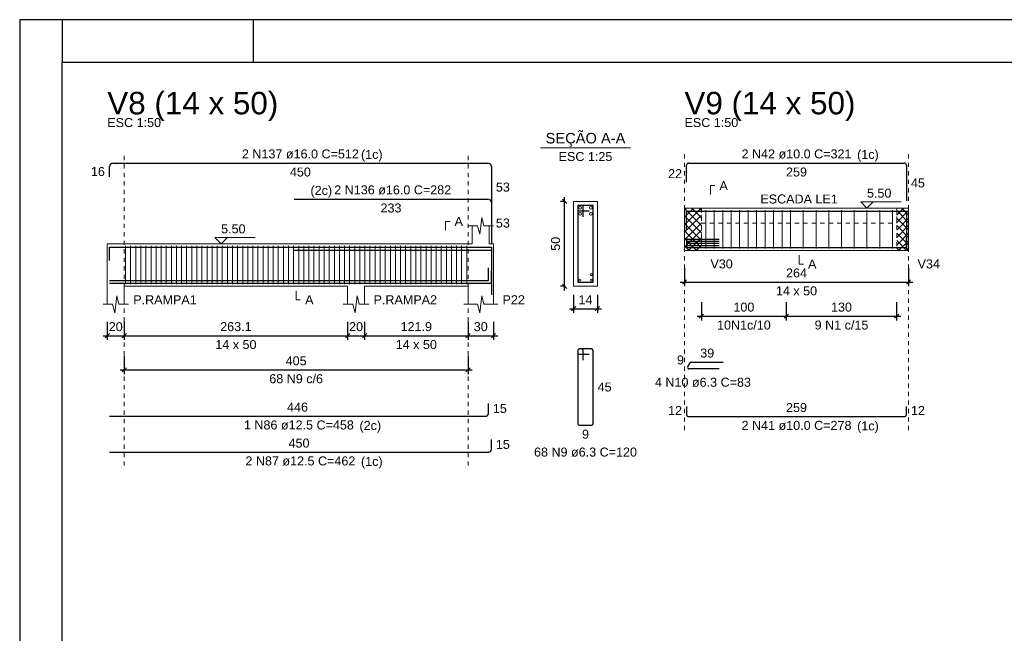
# Model space of a CAD drawing. Header units: millimetres. Extents: x 10 to 1250, y -62 to 528.
# Tile 313 of 656: x 479 to 502, y 178 to 192. Entities that reach past the tile are written whole.
import ezdxf

# ---------------------------------------------------------------- set-up
doc = ezdxf.new("R2010")
doc.units = ezdxf.units.MM
doc.header["$LTSCALE"] = 0.05
doc.linetypes.add('DOT', pattern=[6.35, 0, -6.35])
for name, color, linetype, lineweight in [('Descrição da armadura', 7, 'Continuous', 5), ('DT-Arm complementar', 5, 'Continuous', 5), ('DT-Barras na forma', 2, 'Continuous', 30), ('DT-Barras no corte', 5, 'Continuous', 5), ('DT-Barras rebatidas', 2, 'Continuous', 30), ('DT-Cotas', 9, 'Continuous', 5), ('DT-Forma', 5, 'Continuous', 5), ('DT-Hachura intersecção vigas', 9, 'Continuous', 5), ('DT-Pontilhado', 9, 'DOT', 5), ('DT-Textos', 7, 'Continuous', 5), ('DT-Título', 3, 'Continuous', 20), ('Textos armaduras', 7, 'Continuous', 5)]:
    doc.layers.add(name, color=color, linetype=linetype, lineweight=lineweight)
doc.layers.add('FOLHA_PADRÃO', color=7, linetype='Continuous')
doc.styles.add('Arial', font='arial.ttf')
doc.styles.get("Standard").update_dxf_attribs({"font": 'arial.ttf'})
doc.dimstyles.new('UM_25.000000', dxfattribs={"dimtxt": 0.18, "dimasz": 0.1, "dimexe": 0.1, "dimexo": 0.2, "dimgap": 0, "dimtad": 1, "dimtih": 1, "dimtoh": 1, "dimdec": 1, "dimlfac": 25, "dimzin": 0, "dimdsep": 46, "dimtxsty": 'Standard', "dimcen": 0.09, "dimdle": 0.1, "dimadec": 1, "dimazin": 2, "dimtfac": 1, "dimtdec": 4, "dimtofl": 0, "dimtmove": 0, "dimatfit": 3, "dimfxl": 1, "dimtolj": 1, "dimarcsym": 0})
doc.dimstyles.new('UM_50.000000', dxfattribs={"dimtxt": 0.18, "dimasz": 0.1, "dimexe": 0.1, "dimexo": 0.2, "dimgap": 0.1, "dimtad": 1, "dimdec": 1, "dimlfac": 50, "dimzin": 0, "dimdsep": 46, "dimtxsty": 'Standard', "dimblk": 'OBLIQUE', "dimcen": 0.09, "dimdle": 0.1, "dimadec": 1, "dimazin": 2, "dimtfac": 1, "dimtdec": 1, "dimtofl": 0, "dimtmove": 0, "dimatfit": 3, "dimldrblk": 'OBLIQUE', "dimfxl": 1, "dimtolj": 1, "dimarcsym": 1})
pattern_1 = [(45, (477.39807, 132.9991), (-0.08838835, 0.08838835), []), (135, (477.39807, 132.9991), (-0.08838835, -0.08838835), [])]

# ---------------------------------------------------------------- blocks, each defined once
blk = doc.blocks.new('_Oblique')
at = {"color": 0, "linetype": 'ByBlock', "lineweight": -2}
blk.add_line((-0.5, -0.5), (0.5, 0.5), dxfattribs=at)
blk = doc.blocks.new('*D2060')
at = {"layer": 'Defpoints', "color": 0, "transparency": 16777216}
for p in [(481.284, 185.169), (481.684, 185.169), (481.684, 184.639)]:
    blk.add_point(p, dxfattribs=at)
at = {"layer": 'DT-Cotas', "color": 0, "lineweight": -2, "transparency": 16777216}
for p, q in [((481.284, 184.969), (481.284, 184.539)), ((481.684, 184.969), (481.684, 184.539)), ((481.184, 184.639), (481.784, 184.639))]:
    blk.add_line(p, q, dxfattribs=at)
at = {"layer": 'DT-Cotas', "color": 0, "lineweight": -2, "transparency": 16777216, "xscale": 0.1, "yscale": 0.1, "zscale": 0.1, "rotation": 180}
blk.add_blockref('_Oblique', (481.284, 184.639), dxfattribs=at)
at = {"layer": 'DT-Cotas', "color": 0, "lineweight": -2, "transparency": 16777216, "xscale": 0.1, "yscale": 0.1, "zscale": 0.1}
blk.add_blockref('_Oblique', (481.684, 184.639), dxfattribs=at)
at = {"layer": 'DT-Cotas', "transparency": 16777216, "insert": (481.484, 184.851), "char_height": 0.2118, "attachment_point": 5, "rotation": 0.0057, "style": 'Arial'}
blk.add_mtext('\\A1;20', dxfattribs=at)
blk = doc.blocks.new('*D2061')
at = {"layer": 'Defpoints', "color": 0, "transparency": 16777216}
for p in [(481.684, 185.169), (486.946, 185.169), (486.946, 184.639)]:
    blk.add_point(p, dxfattribs=at)
at = {"layer": 'DT-Cotas', "color": 0, "lineweight": -2, "transparency": 16777216}
for p, q in [((481.684, 184.969), (481.684, 184.539)), ((486.946, 184.969), (486.946, 184.539)), ((481.584, 184.639), (487.046, 184.639))]:
    blk.add_line(p, q, dxfattribs=at)
at = {"layer": 'DT-Cotas', "color": 0, "lineweight": -2, "transparency": 16777216, "xscale": 0.1, "yscale": 0.1, "zscale": 0.1, "rotation": 180}
blk.add_blockref('_Oblique', (481.684, 184.639), dxfattribs=at)
at = {"layer": 'DT-Cotas', "color": 0, "lineweight": -2, "transparency": 16777216, "xscale": 0.1, "yscale": 0.1, "zscale": 0.1}
blk.add_blockref('_Oblique', (486.946, 184.639), dxfattribs=at)
at = {"layer": 'DT-Cotas', "transparency": 16777216, "insert": (484.315, 184.851), "char_height": 0.2118, "attachment_point": 5, "rotation": 0.0057, "style": 'Arial'}
blk.add_mtext('\\A1;263.1', dxfattribs=at)
blk = doc.blocks.new('*D2062')
at = {"layer": 'Defpoints', "color": 0, "transparency": 16777216}
for p in [(486.946, 185.169), (487.346, 185.169), (487.346, 184.639)]:
    blk.add_point(p, dxfattribs=at)
at = {"layer": 'DT-Cotas', "color": 0, "lineweight": -2, "transparency": 16777216}
for p, q in [((486.946, 184.969), (486.946, 184.539)), ((487.346, 184.969), (487.346, 184.539)), ((486.846, 184.639), (487.446, 184.639))]:
    blk.add_line(p, q, dxfattribs=at)
at = {"layer": 'DT-Cotas', "color": 0, "lineweight": -2, "transparency": 16777216, "xscale": 0.1, "yscale": 0.1, "zscale": 0.1, "rotation": 180}
blk.add_blockref('_Oblique', (486.946, 184.639), dxfattribs=at)
at = {"layer": 'DT-Cotas', "color": 0, "lineweight": -2, "transparency": 16777216, "xscale": 0.1, "yscale": 0.1, "zscale": 0.1}
blk.add_blockref('_Oblique', (487.346, 184.639), dxfattribs=at)
at = {"layer": 'DT-Cotas', "transparency": 16777216, "insert": (487.146, 184.851), "char_height": 0.2118, "attachment_point": 5, "rotation": 0.0057, "style": 'Arial'}
blk.add_mtext('\\A1;20', dxfattribs=at)
blk = doc.blocks.new('*D2063')
at = {"layer": 'Defpoints', "color": 0, "transparency": 16777216}
for p in [(487.346, 185.169), (489.784, 185.169), (489.784, 184.639)]:
    blk.add_point(p, dxfattribs=at)
at = {"layer": 'DT-Cotas', "color": 0, "lineweight": -2, "transparency": 16777216}
for p, q in [((487.346, 184.969), (487.346, 184.539)), ((489.784, 184.969), (489.784, 184.539)), ((487.246, 184.639), (489.884, 184.639))]:
    blk.add_line(p, q, dxfattribs=at)
at = {"layer": 'DT-Cotas', "color": 0, "lineweight": -2, "transparency": 16777216, "xscale": 0.1, "yscale": 0.1, "zscale": 0.1, "rotation": 180}
blk.add_blockref('_Oblique', (487.346, 184.639), dxfattribs=at)
at = {"layer": 'DT-Cotas', "color": 0, "lineweight": -2, "transparency": 16777216, "xscale": 0.1, "yscale": 0.1, "zscale": 0.1}
blk.add_blockref('_Oblique', (489.784, 184.639), dxfattribs=at)
at = {"layer": 'DT-Cotas', "transparency": 16777216, "insert": (488.565, 184.851), "char_height": 0.2118, "attachment_point": 5, "rotation": 0.0057, "style": 'Arial'}
blk.add_mtext('\\A1;121.9', dxfattribs=at)
blk = doc.blocks.new('*D2064')
at = {"layer": 'Defpoints', "color": 0, "transparency": 16777216}
for p in [(489.784, 185.169), (490.384, 185.169), (490.384, 184.639)]:
    blk.add_point(p, dxfattribs=at)
at = {"layer": 'DT-Cotas', "color": 0, "lineweight": -2, "transparency": 16777216}
for p, q in [((489.784, 184.969), (489.784, 184.539)), ((490.384, 184.969), (490.384, 184.539)), ((489.684, 184.639), (490.484, 184.639))]:
    blk.add_line(p, q, dxfattribs=at)
at = {"layer": 'DT-Cotas', "color": 0, "lineweight": -2, "transparency": 16777216, "xscale": 0.1, "yscale": 0.1, "zscale": 0.1, "rotation": 180}
blk.add_blockref('_Oblique', (489.784, 184.639), dxfattribs=at)
at = {"layer": 'DT-Cotas', "color": 0, "lineweight": -2, "transparency": 16777216, "xscale": 0.1, "yscale": 0.1, "zscale": 0.1}
blk.add_blockref('_Oblique', (490.384, 184.639), dxfattribs=at)
at = {"layer": 'DT-Cotas', "transparency": 16777216, "insert": (490.084, 184.851), "char_height": 0.2118, "attachment_point": 5, "rotation": 0.0057, "style": 'Arial'}
blk.add_mtext('\\A1;30', dxfattribs=at)
blk = doc.blocks.new('*D2065')
at = {"layer": 'Defpoints', "color": 0, "transparency": 16777216}
for p in [(481.684, 184.364), (489.784, 184.364), (489.784, 183.834)]:
    blk.add_point(p, dxfattribs=at)
at = {"layer": 'DT-Cotas', "color": 0, "lineweight": -2, "transparency": 16777216}
for p, q in [((481.684, 184.164), (481.684, 183.734)), ((489.784, 184.164), (489.784, 183.734)), ((481.584, 183.834), (489.884, 183.834))]:
    blk.add_line(p, q, dxfattribs=at)
at = {"layer": 'DT-Cotas', "color": 0, "lineweight": -2, "transparency": 16777216, "xscale": 0.1, "yscale": 0.1, "zscale": 0.1, "rotation": 180}
blk.add_blockref('_Oblique', (481.684, 183.834), dxfattribs=at)
at = {"layer": 'DT-Cotas', "color": 0, "lineweight": -2, "transparency": 16777216, "xscale": 0.1, "yscale": 0.1, "zscale": 0.1}
blk.add_blockref('_Oblique', (489.784, 183.834), dxfattribs=at)
at = {"layer": 'DT-Cotas', "transparency": 16777216, "insert": (485.734, 184.046), "char_height": 0.2118, "attachment_point": 5, "rotation": 0.0057, "style": 'Arial'}
blk.add_mtext('\\A1;405', dxfattribs=at)
blk = doc.blocks.new('*D2055')
at = {"layer": 'Defpoints', "color": 0, "transparency": 16777216}
for p in [(492.06, 187.804), (492.272, 187.804), (492.272, 185.804)]:
    blk.add_point(p, dxfattribs=at)
at = {"layer": 'DT-Cotas', "color": 0, "lineweight": -2, "transparency": 16777216}
for p, q in [((492.072, 187.804), (491.96, 187.804)), ((492.06, 185.704), (492.06, 187.904)), ((492.072, 185.804), (491.96, 185.804))]:
    blk.add_line(p, q, dxfattribs=at)
at = {"layer": 'DT-Cotas', "color": 0, "lineweight": -2, "transparency": 16777216, "xscale": 0.1, "yscale": 0.1, "zscale": 0.1}
for p, rotation in [((492.06, 187.804), 90), ((492.06, 185.804), 270)]:
    blk.add_blockref('_Oblique', p, dxfattribs=dict(at, rotation=rotation))
at = {"layer": 'DT-Cotas', "transparency": 16777216, "insert": (491.848, 186.804), "char_height": 0.2118, "attachment_point": 5, "rotation": 90, "style": 'Arial'}
blk.add_mtext('\\A1;50', dxfattribs=at)
blk = doc.blocks.new('*D2056')
at = {"layer": 'Defpoints', "color": 0, "transparency": 16777216}
for p in [(492.272, 185.804), (492.832, 185.804), (492.832, 185.274)]:
    blk.add_point(p, dxfattribs=at)
at = {"layer": 'DT-Cotas', "color": 0, "lineweight": -2, "transparency": 16777216}
for p, q in [((492.272, 185.604), (492.272, 185.174)), ((492.832, 185.604), (492.832, 185.174)), ((492.172, 185.274), (492.932, 185.274))]:
    blk.add_line(p, q, dxfattribs=at)
at = {"layer": 'DT-Cotas', "color": 0, "lineweight": -2, "transparency": 16777216, "xscale": 0.1, "yscale": 0.1, "zscale": 0.1, "rotation": 180}
blk.add_blockref('_Oblique', (492.272, 185.274), dxfattribs=at)
at = {"layer": 'DT-Cotas', "color": 0, "lineweight": -2, "transparency": 16777216, "xscale": 0.1, "yscale": 0.1, "zscale": 0.1}
blk.add_blockref('_Oblique', (492.832, 185.274), dxfattribs=at)
at = {"layer": 'DT-Cotas', "transparency": 16777216, "insert": (492.552, 185.486), "char_height": 0.2118, "attachment_point": 5, "rotation": 0.0057, "style": 'Arial'}
blk.add_mtext('\\A1;14', dxfattribs=at)
blk = doc.blocks.new('*D2057')
at = {"layer": 'Defpoints', "color": 0, "transparency": 16777216}
for p in [(494.884, 186.433), (500.164, 186.433), (500.164, 185.904)]:
    blk.add_point(p, dxfattribs=at)
at = {"layer": 'DT-Cotas', "color": 0, "lineweight": -2, "transparency": 16777216}
for p, q in [((494.884, 186.233), (494.884, 185.804)), ((500.164, 186.233), (500.164, 185.804)), ((494.784, 185.904), (500.264, 185.904))]:
    blk.add_line(p, q, dxfattribs=at)
at = {"layer": 'DT-Cotas', "color": 0, "lineweight": -2, "transparency": 16777216, "xscale": 0.1, "yscale": 0.1, "zscale": 0.1, "rotation": 180}
blk.add_blockref('_Oblique', (494.884, 185.904), dxfattribs=at)
at = {"layer": 'DT-Cotas', "color": 0, "lineweight": -2, "transparency": 16777216, "xscale": 0.1, "yscale": 0.1, "zscale": 0.1}
blk.add_blockref('_Oblique', (500.164, 185.904), dxfattribs=at)
at = {"layer": 'DT-Cotas', "transparency": 16777216, "insert": (497.524, 186.116), "char_height": 0.2118, "attachment_point": 5, "rotation": 0.0057, "style": 'Arial'}
blk.add_mtext('\\A1;264', dxfattribs=at)
blk = doc.blocks.new('*D2058')
at = {"layer": 'Defpoints', "color": 0, "transparency": 16777216}
for p in [(495.284, 185.628), (497.284, 185.628), (497.284, 185.099)]:
    blk.add_point(p, dxfattribs=at)
at = {"layer": 'DT-Cotas', "color": 0, "lineweight": -2, "transparency": 16777216}
for p, q in [((495.284, 185.428), (495.284, 184.999)), ((497.284, 185.428), (497.284, 184.999)), ((495.184, 185.099), (497.384, 185.099))]:
    blk.add_line(p, q, dxfattribs=at)
at = {"layer": 'DT-Cotas', "color": 0, "lineweight": -2, "transparency": 16777216, "xscale": 0.1, "yscale": 0.1, "zscale": 0.1, "rotation": 180}
blk.add_blockref('_Oblique', (495.284, 185.099), dxfattribs=at)
at = {"layer": 'DT-Cotas', "color": 0, "lineweight": -2, "transparency": 16777216, "xscale": 0.1, "yscale": 0.1, "zscale": 0.1}
blk.add_blockref('_Oblique', (497.284, 185.099), dxfattribs=at)
at = {"layer": 'DT-Cotas', "transparency": 16777216, "insert": (496.284, 185.311), "char_height": 0.2118, "attachment_point": 5, "rotation": 0.0057, "style": 'Arial'}
blk.add_mtext('\\A1;100', dxfattribs=at)
blk = doc.blocks.new('*D2059')
at = {"layer": 'Defpoints', "color": 0, "transparency": 16777216}
for p in [(497.284, 185.628), (499.884, 185.628), (499.884, 185.099)]:
    blk.add_point(p, dxfattribs=at)
at = {"layer": 'DT-Cotas', "color": 0, "lineweight": -2, "transparency": 16777216}
for p, q in [((497.284, 185.428), (497.284, 184.999)), ((499.884, 185.428), (499.884, 184.999)), ((497.184, 185.099), (499.984, 185.099))]:
    blk.add_line(p, q, dxfattribs=at)
at = {"layer": 'DT-Cotas', "color": 0, "lineweight": -2, "transparency": 16777216, "xscale": 0.1, "yscale": 0.1, "zscale": 0.1, "rotation": 180}
blk.add_blockref('_Oblique', (497.284, 185.099), dxfattribs=at)
at = {"layer": 'DT-Cotas', "color": 0, "lineweight": -2, "transparency": 16777216, "xscale": 0.1, "yscale": 0.1, "zscale": 0.1}
blk.add_blockref('_Oblique', (499.884, 185.099), dxfattribs=at)
at = {"layer": 'DT-Cotas', "transparency": 16777216, "insert": (498.584, 185.311), "char_height": 0.2118, "attachment_point": 5, "rotation": 0.0057, "style": 'Arial'}
blk.add_mtext('\\A1;130', dxfattribs=at)
blk = doc.blocks.new('A1EST. 1500')
at = {"layer": 'FOLHA_PADRÃO', "color": 1, "linetype": 'Continuous'}
for p, q in [((0, 59.4), (0, 0)), ((150.008, 59.4), (0, 59.4)), ((1, 59.4), (1, 58.4)), ((5.5, 59.4), (5.5, 58.4))]:
    blk.add_line(p, q, dxfattribs=at)
at = {"layer": 'FOLHA_PADRÃO', "color": 6, "linetype": 'Continuous'}
blk.add_lwpolyline([(149, 58.4), (149, 1), (1, 1), (1, 58.4), (149, 58.4)], dxfattribs=at)

msp = doc.modelspace()

# ---------------------------------------------------------------- hatches: boundary and pattern name
at = {"layer": 'DT-Hachura intersecção vigas', "linetype": 'Continuous'}
h = msp.add_hatch(dxfattribs=at)
h.set_pattern_fill('ANSI37', color=256, style=0)
h.set_pattern_definition(pattern_1)
h.paths.add_polyline_path([(494.8843, 186.6451), (495.2843, 186.6451), (495.2843, 187.6451), (494.8843, 187.6451), (494.8843, 186.6451)])
h = msp.add_hatch(dxfattribs=at)
h.set_pattern_fill('ANSI37', color=256, style=0)
h.set_pattern_definition(pattern_1)
h.paths.add_polyline_path([(499.8843, 186.6451), (500.1643, 186.6451), (500.1643, 187.6451), (499.8843, 187.6451), (499.8843, 186.6451)])

# ---------------------------------------------------------------- linework, layer by layer
at = {"layer": 'DT-Arm complementar'}
for p, q in [((495.3843, 186.6951), (495.3843, 187.5951)), ((495.5843, 186.6951), (495.5843, 187.5951)), ((495.7843, 186.6951), (495.7843, 187.5951)), ((495.9843, 186.6951), (495.9843, 187.5951)), ((496.1843, 186.6951), (496.1843, 187.5951)), ((496.3843, 186.6951), (496.3843, 187.5951)), ((496.5843, 186.6951), (496.5843, 187.5951)), ((496.7843, 186.6951), (496.7843, 187.5951)), ((496.9843, 186.6951), (496.9843, 187.5951)), ((497.1843, 186.6951), (497.1843, 187.5951)), ((497.3843, 186.6951), (497.3843, 187.5951)), ((497.6843, 186.6951), (497.6843, 187.5951)), ((497.9843, 186.6951), (497.9843, 187.5951)), ((498.2843, 186.6951), (498.2843, 187.5951)), ((498.5843, 186.6951), (498.5843, 187.5951)), ((498.8843, 186.6951), (498.8843, 187.5951)), ((499.1843, 186.6951), (499.1843, 187.5951)), ((499.4843, 186.6951), (499.4843, 187.5951)), ((499.7843, 186.6951), (499.7843, 187.5951)), ((481.7142, 185.8539), (481.7142, 186.7539)), ((481.8342, 185.8539), (481.8342, 186.7539)), ((481.9542, 185.8539), (481.9542, 186.7539)), ((482.0742, 185.8539), (482.0742, 186.7539)), ((482.1942, 185.8539), (482.1942, 186.7539)), ((482.3142, 185.8539), (482.3142, 186.7539)), ((482.4342, 185.8539), (482.4342, 186.7539)), ((482.5542, 185.8539), (482.5542, 186.7539)), ((482.6742, 185.8539), (482.6742, 186.7539)), ((482.7942, 185.8539), (482.7942, 186.7539)), ((482.9142, 185.8539), (482.9142, 186.7539)), ((483.0342, 185.8539), (483.0342, 186.7539)), ((483.1542, 185.8539), (483.1542, 186.7539)), ((483.2742, 185.8539), (483.2742, 186.7539)), ((483.3942, 185.8539), (483.3942, 186.7539)), ((483.5142, 185.8539), (483.5142, 186.7539)), ((483.6342, 185.8539), (483.6342, 186.7539)), ((483.7542, 185.8539), (483.7542, 186.7539)), ((483.8742, 185.8539), (483.8742, 186.7539)), ((483.9942, 185.8539), (483.9942, 186.7539)), ((484.1142, 185.8539), (484.1142, 186.7539)), ((484.2342, 185.8539), (484.2342, 186.7539)), ((484.3542, 185.8539), (484.3542, 186.7539)), ((484.4742, 185.8539), (484.4742, 186.7539)), ((484.5942, 185.8539), (484.5942, 186.7539)), ((484.7142, 185.8539), (484.7142, 186.7539)), ((484.8342, 185.8539), (484.8342, 186.7539)), ((484.9542, 185.8539), (484.9542, 186.7539)), ((485.0742, 185.8539), (485.0742, 186.7539)), ((485.1942, 185.8539), (485.1942, 186.7539)), ((485.3142, 185.8539), (485.3142, 186.7539)), ((485.4342, 185.8539), (485.4342, 186.7539)), ((485.5542, 185.8539), (485.5542, 186.7539)), ((485.6742, 185.8539), (485.6742, 186.7539)), ((485.7942, 185.8539), (485.7942, 186.7539)), ((485.9142, 185.8539), (485.9142, 186.7539)), ((486.0342, 185.8539), (486.0342, 186.7539)), ((486.1542, 185.8539), (486.1542, 186.7539)), ((486.2742, 185.8539), (486.2742, 186.7539)), ((486.3942, 185.8539), (486.3942, 186.7539)), ((486.5142, 185.8539), (486.5142, 186.7539)), ((486.6342, 185.8539), (486.6342, 186.7539)), ((486.7542, 185.8539), (486.7542, 186.7539)), ((486.8742, 185.8539), (486.8742, 186.7539)), ((486.9942, 185.8539), (486.9942, 186.7539)), ((487.1142, 185.8539), (487.1142, 186.7539)), ((487.2342, 185.8539), (487.2342, 186.7539)), ((487.3542, 185.8539), (487.3542, 186.7539)), ((487.4742, 185.8539), (487.4742, 186.7539)), ((487.5942, 185.8539), (487.5942, 186.7539)), ((487.7142, 185.8539), (487.7142, 186.7539)), ((487.8342, 185.8539), (487.8342, 186.7539)), ((487.9542, 185.8539), (487.9542, 186.7539)), ((488.0742, 185.8539), (488.0742, 186.7539)), ((488.1942, 185.8539), (488.1942, 186.7539)), ((488.3142, 185.8539), (488.3142, 186.7539)), ((488.4342, 185.8539), (488.4342, 186.7539)), ((488.5542, 185.8539), (488.5542, 186.7539)), ((488.6742, 185.8539), (488.6742, 186.7539)), ((488.7942, 185.8539), (488.7942, 186.7539)), ((488.9142, 185.8539), (488.9142, 186.7539)), ((489.0342, 185.8539), (489.0342, 186.7539)), ((489.1542, 185.8539), (489.1542, 186.7539)), ((489.2742, 185.8539), (489.2742, 186.7539)), ((489.3942, 185.8539), (489.3942, 186.7539)), ((489.5142, 185.8539), (489.5142, 186.7539)), ((489.6342, 185.8539), (489.6342, 186.7539)), ((489.7542, 185.8539), (489.7542, 186.7539))]:
    msp.add_line(p, q, dxfattribs=at)
at = {"layer": 'DT-Barras na forma'}
for p, q in [((492.4981, 187.7039), (492.3721, 187.7039)), ((492.3721, 187.7039), (492.3721, 185.9039)), ((492.7321, 187.7039), (492.3721, 187.7039)), ((492.3721, 187.7039), (492.3721, 187.5779)), ((492.4981, 187.4409), (492.4981, 187.7039)), ((492.7321, 185.9039), (492.7321, 187.7039)), ((492.3721, 187.5779), (492.6351, 187.5779)), ((494.9343, 186.9167), (495.7046, 186.9167)), ((494.9343, 186.8663), (495.7046, 186.8663)), ((494.9343, 186.8159), (495.7046, 186.8159)), ((494.9343, 186.7655), (495.7046, 186.7655)), ((492.3721, 185.9039), (492.7321, 185.9039))]:
    msp.add_line(p, q, dxfattribs=at)
for points in [[(494.9343, 187.1291), (494.9343, 187.5751), (500.1143, 187.5751), (500.1143, 186.6851)], [(494.9343, 186.9551), (494.9343, 186.7151), (500.1143, 186.7151), (500.1143, 186.9551)], [(481.3339, 186.4077), (481.3339, 186.7279), (490.3345, 186.7279), (490.3345, 185.6738)], [(485.6845, 186.6559), (490.3345, 186.6559), (490.3345, 185.6018)], [(481.3339, 185.9414), (490.2639, 185.9414), (490.2639, 186.2414)], [(481.3339, 185.8764), (490.3345, 185.8764), (490.3345, 186.1764)]]:
    msp.add_lwpolyline(points, dxfattribs=at)
at = {"layer": 'DT-Barras no corte'}
for centre, radius in [((492.4241, 187.6519), 0.032), ((492.4241, 187.5079), 0.032), ((492.6801, 187.6519), 0.032), ((492.6801, 187.5079), 0.032), ((492.6871, 186.0789), 0.025), ((492.4171, 185.9489), 0.025), ((492.6871, 185.9489), 0.025)]:
    msp.add_circle(centre, radius, dxfattribs=at)
at = {"layer": 'DT-Barras rebatidas'}
for p, q in [((481.3339, 188.3845), (481.3339, 188.6247)), ((481.4139, 188.7047), (490.2545, 188.7047)), ((490.3345, 188.6247), (490.3345, 187.6506)), ((494.9343, 188.2587), (494.9343, 188.6547)), ((494.9843, 188.7047), (500.0643, 188.7047)), ((500.1143, 188.6547), (500.1143, 187.8147)), ((485.6845, 187.8575), (490.2545, 187.8575)), ((490.3345, 187.7775), (490.3345, 186.8034)), ((492.3721, 184.2894), (492.3721, 182.565)), ((492.3721, 184.2894), (492.3721, 184.239)), ((492.4603, 184.3272), (492.4099, 184.3272)), ((492.6943, 184.3272), (492.4099, 184.3272)), ((492.4981, 184.0642), (492.4981, 184.2894)), ((492.7321, 182.565), (492.7321, 184.2894)), ((492.4099, 184.2012), (492.6351, 184.2012)), ((494.9616, 183.902), (495.0178, 183.9994)), ((495.0451, 184.0152), (495.7972, 184.0152)), ((495.7046, 183.8548), (494.9889, 183.8548)), ((490.2639, 182.8043), (490.2639, 183.0418)), ((494.9343, 182.9717), (494.9343, 182.7817)), ((500.1143, 182.7817), (500.1143, 182.9717)), ((481.3339, 182.7418), (490.2014, 182.7418)), ((494.9843, 182.7317), (500.0643, 182.7317)), ((492.4099, 182.5272), (492.6943, 182.5272)), ((490.3345, 181.9571), (490.3345, 182.1946)), ((481.3339, 181.8946), (490.272, 181.8946))]:
    msp.add_line(p, q, dxfattribs=at)
for centre, radius, start, end in [((481.4139, 188.6247), 0.08, 90, 180), ((490.2545, 188.6247), 0.08, 0, 90), ((494.9843, 188.6547), 0.05, 90, 180), ((500.0643, 188.6547), 0.05, 0, 90), ((490.2545, 187.7775), 0.08, 0, 90), ((492.4099, 184.2894), 0.0378, 90, 180), ((492.4099, 184.2894), 0.0378, 90, 180), ((492.4099, 184.239), 0.0378, 180, 270), ((492.4603, 184.2894), 0.0378, 0, 90), ((492.6943, 184.2894), 0.0378, 0, 90), ((495.0451, 183.9837), 0.0315, 90, 150), ((494.9889, 183.8863), 0.0315, 150, 270), ((490.2014, 182.8043), 0.0625, 270, 0), ((494.9843, 182.7817), 0.05, 180, 270), ((500.0643, 182.7817), 0.05, 270, 0), ((492.4099, 182.565), 0.0378, 180, 270), ((492.6943, 182.565), 0.0378, 270, 0), ((490.272, 181.9571), 0.0625, 270, 0)]:
    msp.add_arc(centre, radius, start, end, dxfattribs=at)
at = {"layer": 'DT-Forma'}
for p, q in [((492.8321, 187.8039), (492.2721, 187.8039)), ((492.2721, 187.8039), (492.2721, 187.8039)), ((492.2721, 187.8039), (492.2721, 185.8039)), ((492.8321, 185.8039), (492.8321, 187.8039)), ((492.8321, 187.8039), (492.8321, 187.8039)), ((494.8843, 187.6451), (495.2843, 187.6451)), ((495.2843, 187.6451), (499.8843, 187.6451)), ((499.8843, 187.6451), (500.1643, 187.6451)), ((490.0595, 187.0275), (490.1095, 187.4275)), ((490.1095, 187.4275), (490.1595, 187.2275)), ((489.7845, 187.2275), (490.0095, 187.2275)), ((489.8845, 186.8039), (489.8845, 187.2275)), ((490.0095, 187.2275), (490.0595, 187.0275)), ((490.1595, 187.2275), (490.3845, 187.2275)), ((490.2845, 187.2275), (490.2845, 186.8039)), ((481.2839, 186.8039), (481.6839, 186.8039)), ((481.6839, 186.8039), (486.9459, 186.8039)), ((486.9459, 186.8039), (487.3459, 186.8039)), ((487.3459, 186.8039), (489.8845, 186.8039)), ((490.2845, 186.8039), (490.3845, 186.8039)), ((494.8843, 186.6451), (495.2843, 186.6451)), ((495.2843, 186.6451), (499.8843, 186.6451)), ((499.8843, 186.6451), (500.1643, 186.6451)), ((481.2839, 185.8039), (481.2839, 185.3803)), ((481.6839, 185.3803), (481.6839, 185.8039)), ((481.6839, 185.8039), (486.9459, 185.8039)), ((486.9459, 185.8039), (486.9459, 185.3803)), ((487.3459, 185.3803), (487.3459, 185.8039)), ((487.3459, 185.8039), (489.7845, 185.8039)), ((489.7845, 185.8039), (489.7845, 185.3803)), ((490.3845, 185.3803), (490.3845, 185.8039)), ((492.2721, 185.8039), (492.8321, 185.8039)), ((492.2721, 185.8039), (492.2721, 185.8039)), ((492.8321, 185.8039), (492.8321, 185.8039)), ((481.1839, 185.3803), (481.4089, 185.3803)), ((481.4089, 185.3803), (481.4589, 185.1803)), ((481.4589, 185.1803), (481.5089, 185.5803)), ((481.5089, 185.5803), (481.5589, 185.3803)), ((481.5589, 185.3803), (481.7839, 185.3803)), ((486.8459, 185.3803), (487.0709, 185.3803)), ((487.0709, 185.3803), (487.1209, 185.1803)), ((487.1209, 185.1803), (487.1709, 185.5803)), ((487.1709, 185.5803), (487.2209, 185.3803)), ((487.2209, 185.3803), (487.4459, 185.3803)), ((489.6845, 185.3803), (490.0095, 185.3803)), ((490.0095, 185.3803), (490.0595, 185.1803)), ((490.0595, 185.1803), (490.1095, 185.5803)), ((490.1095, 185.5803), (490.1595, 185.3803)), ((490.1595, 185.3803), (490.4845, 185.3803))]:
    msp.add_line(p, q, dxfattribs=at)
at = {"layer": 'DT-Forma', "linetype": 'Continuous'}
for p, q in [((494.8843, 186.6451), (494.8843, 187.6451)), ((500.1643, 187.6451), (500.1643, 186.6451)), ((481.2839, 185.8039), (481.2839, 186.8039)), ((490.3845, 186.8039), (490.3845, 185.8039))]:
    msp.add_line(p, q, dxfattribs=at)
at = {"layer": 'DT-Pontilhado', "ltscale": 0.2}
for p, q in [((481.6839, 181.5769), (481.6839, 188.9165)), ((489.7845, 181.5769), (489.7845, 188.9165)), ((494.8843, 182.414), (494.8843, 188.9165)), ((494.8843, 182.414), (494.8843, 188.9165)), ((500.1643, 182.414), (500.1643, 188.9165)), ((495.2843, 187.6451), (495.2843, 186.6451)), ((499.8843, 187.6451), (499.8843, 186.6451))]:
    msp.add_line(p, q, dxfattribs=at)
msp.add_lwpolyline([(495.2843, 187.6451), (495.2843, 187.2913), (499.8843, 187.2913), (499.8843, 187.6451), (495.2843, 187.6451)], close=True, dxfattribs=at)
at = {"layer": 'DT-Textos'}
msp.add_line((491.4931, 189.0688), (493.6111, 189.0688), dxfattribs=at)
for points in [[(495.4961, 187.9628), (495.4961, 188.1746), (495.602, 188.1746)], [(499.333, 187.7934), (499.1847, 187.6451), (499.0365, 187.7934), (499.9896, 187.7934)], [(489.255, 187.1216), (489.255, 187.3334), (489.3609, 187.3334)], [(484.1141, 186.9522), (483.9658, 186.8039), (483.8176, 186.9522), (484.7707, 186.9522)], [(497.5843, 186.5392), (497.5843, 186.3274), (497.6902, 186.3274)], [(485.7342, 185.698), (485.7342, 185.4862), (485.8401, 185.4862)]]:
    msp.add_lwpolyline(points, dxfattribs=at)

# ---------------------------------------------------------------- block references
msp.add_blockref('A1EST. 1500', (479.22, 132.6844))

# ---------------------------------------------------------------- texts
at = {"layer": 'Descrição da armadura', "linetype": 'Continuous', "char_height": 0.2118, "attachment_point": 8, "line_spacing_factor": 0.798, "style": 'Arial'}
for s, insert, width in [('2 N137 ø16.0 C=512', (485.8342, 188.8106), 5.524605), ('2 N42 ø10.0 C=321', (497.5243, 188.8106), 5.194653), ('2 N136 ø16.0 C=282', (488.0095, 187.9634), 5.524605), ('10N1c/10', (496.2843, 184.7813), 2.539679), ('9 N1 c/15', (498.5843, 184.7813), 2.539389), ('68 N9 c/6', (485.7342, 183.5165), 2.539389), ('4 N10 ø6.3 C=83', (495.3195, 183.4312), 4.534748), ('1 N86 ø12.5 C=458', (485.7989, 182.4241), 5.194653), ('2 N41 ø10.0 C=278', (497.5243, 182.414), 5.194653), ('68 N9 ø6.3 C=120', (492.5521, 181.7859), 4.8647), ('2 N87 ø12.5 C=462', (485.8342, 181.5769), 5.194653)]:
    msp.add_mtext(s, dxfattribs=dict(at, insert=insert, width=width))
at = {"layer": 'DT-Textos', "line_spacing_factor": 0.798, "style": 'Arial'}
for s, insert, char_height, width, attachment_point in [('ESC 1:50', (481.2839, 189.5519), 0.2118, 2.507973, 7), ('ESC 1:50', (494.8843, 189.5519), 0.2118, 2.507973, 7), ('SEÇÃO A-A', (492.5521, 189.0931), 0.2471, 4.254532, 8), ('(1c)', (487.2621, 188.7411), 0.2118, 1.009083, 7), ('ESC 1:25', (492.5521, 188.7511), 0.2118, 2.507973, 8), ('(1c)', (498.9521, 188.7411), 0.2118, 1.009083, 7), ('(2c)', (486.5811, 187.8931), 0.2118, 1.009083, 9), ('A', (495.7079, 188.0687), 0.2118, 0.390816, 7), ('5.50', (499.1847, 187.8887), 0.2118, 1.140404, 7), ('ESCADA LE1', (497.5843, 187.751), 0.2118, 3.614902, 8), ('A', (489.4668, 187.2275), 0.2118, 0.390816, 7), ('5.50', (483.9658, 187.0475), 0.2118, 1.140404, 7), ('V30', (495.4961, 186.2215), 0.2118, 1.042557, 7), ('A', (497.7961, 186.2215), 0.2118, 0.390816, 7), ('V34', (500.3761, 186.2215), 0.2118, 1.042557, 7), ('14 x 50', (497.5243, 185.5861), 0.2118, 1.922035, 8), ('P.RAMPA1', (481.8957, 185.3803), 0.2118, 2.963161, 7), ('A', (485.946, 185.3803), 0.2118, 0.390816, 7), ('P.RAMPA2', (487.5577, 185.3803), 0.2118, 2.963161, 7), ('P22', (490.5963, 185.3803), 0.2118, 1.042557, 7), ('14 x 50', (484.3149, 184.3213), 0.2118, 1.922035, 8), ('14 x 50', (488.5652, 184.3213), 0.2118, 1.922035, 8), ('(2c)', (487.2271, 182.3541), 0.2118, 1.009083, 7), ('(1c)', (498.9521, 182.3441), 0.2118, 1.009083, 7), ('(1c)', (487.2621, 181.5071), 0.2118, 1.009083, 7)]:
    msp.add_mtext(s, dxfattribs=dict(at, insert=insert, char_height=char_height, width=width, attachment_point=attachment_point))
at = {"layer": 'DT-Título', "char_height": 0.5295, "width": 8.511353, "attachment_point": 7, "line_spacing_factor": 0.798, "style": 'Arial'}
for s, insert in [('V8 (14 x 50)', (481.2841, 189.6951)), ('V9 (14 x 50)', (494.8841, 189.6951))]:
    msp.add_mtext(s, dxfattribs=dict(at, insert=insert))
at = {"layer": 'Textos armaduras', "linetype": 'Continuous', "char_height": 0.2118, "attachment_point": 7, "line_spacing_factor": 0.798, "style": 'Arial'}
for s, insert, width in [('16', (480.8981, 188.3987), 0.659905), ('450', (485.5867, 188.387), 0.989858), ('22', (494.4984, 188.3508), 0.659905), ('259', (497.2768, 188.387), 0.989858), ('45', (500.2202, 188.1288), 0.659905), ('53', (490.4404, 188.0318), 0.659905), ('233', (487.722, 187.5398), 0.989858), ('53', (490.4404, 187.1846), 0.659905), ('9', (494.7078, 183.96), 0.329953), ('39', (495.2562, 184.1211), 0.659905), ('45', (492.838, 183.3213), 0.659905), ('446', (485.5202, 182.8477), 0.989858), ('15', (490.3698, 182.8171), 0.659905), ('259', (497.2768, 182.8376), 0.989858), ('12', (494.4984, 182.7708), 0.659905), ('12', (500.2202, 182.7708), 0.659905), ('9', (492.4696, 182.2095), 0.329953), ('450', (485.5555, 182.0005), 0.989858), ('15', (490.4404, 181.9699), 0.659905)]:
    msp.add_mtext(s, dxfattribs=dict(at, insert=insert, width=width))

# ---------------------------------------------------------------- dimensions: what is measured, and where the dimension line sits
at = {"layer": 'DT-Cotas'}
dim = msp.add_linear_dim(base=(492.0603, 187.8039), p1=(492.2721, 185.8039), p2=(492.2721, 187.8039), angle=90, dimstyle='UM_25.000000', override={"dimtxt": 0.2118, "dimasz": 0.1, "dimexe": 0.1, "dimexo": 0.2, "dimtad": 1, "dimtih": 0, "dimtoh": 0, "dimdec": 1, "dimlfac": 25, "dimzin": 8, "dimtxsty": 'Arial', "dimblk": 'Oblique', "dimblk1": 'Oblique', "dimblk2": 'Oblique', "dimsah": 1, "dimdle": 0.1, "dimse1": 0, "dimse2": 0, "dimclrt": 256, "dimadec": 1, "dimazin": 3, "dimtmove": 2, "dimldrblk": 'Oblique'}, dxfattribs=at)
dim.commit()
dim.dimension.update_dxf_attribs({"geometry": '*D2055', "text_midpoint": (491.8485, 186.8039), "dimtype": 160, "text_rotation": 90})
for base, p1, p2, dimstyle, override, picture, middle in [((500.1643, 185.9038), (494.8843, 186.4333), (500.1643, 186.4333), 'UM_50.000000', {"dimtxt": 0.2118, "dimasz": 0.1, "dimexe": 0.1, "dimexo": 0.2, "dimtad": 1, "dimtih": 0, "dimtoh": 0, "dimdec": 1, "dimlfac": 50, "dimzin": 8, "dimtxsty": 'Arial', "dimblk": 'Oblique', "dimblk1": 'Oblique', "dimblk2": 'Oblique', "dimsah": 1, "dimdle": 0.1, "dimse1": 0, "dimse2": 0, "dimclrt": 256, "dimadec": 1, "dimazin": 3, "dimtmove": 2, "dimldrblk": 'Oblique'}, '*D2057', (497.5243, 186.1156)), ((492.8321, 185.2744), (492.2721, 185.8039), (492.8321, 185.8039), 'UM_25.000000', {"dimtxt": 0.2118, "dimasz": 0.1, "dimexe": 0.1, "dimexo": 0.2, "dimtad": 1, "dimtih": 0, "dimtoh": 0, "dimdec": 1, "dimlfac": 25, "dimzin": 8, "dimtxsty": 'Arial', "dimblk": 'Oblique', "dimblk1": 'Oblique', "dimblk2": 'Oblique', "dimsah": 1, "dimdle": 0.1, "dimse1": 0, "dimse2": 0, "dimclrt": 256, "dimadec": 1, "dimazin": 3, "dimtmove": 2, "dimldrblk": 'Oblique'}, '*D2056', (492.5521, 185.4862)), ((497.2843, 185.099), (495.2843, 185.6285), (497.2843, 185.6285), 'UM_50.000000', {"dimtxt": 0.2118, "dimasz": 0.1, "dimexe": 0.1, "dimexo": 0.2, "dimtad": 1, "dimtih": 0, "dimtoh": 0, "dimdec": 1, "dimlfac": 50, "dimzin": 8, "dimtxsty": 'Arial', "dimblk": 'Oblique', "dimblk1": 'Oblique', "dimblk2": 'Oblique', "dimsah": 1, "dimdle": 0.1, "dimse1": 0, "dimse2": 0, "dimclrt": 256, "dimadec": 1, "dimazin": 3, "dimtmove": 2, "dimldrblk": 'Oblique'}, '*D2058', (496.2843, 185.3108)), ((499.8843, 185.099), (497.2843, 185.6285), (499.8843, 185.6285), 'UM_50.000000', {"dimtxt": 0.2118, "dimasz": 0.1, "dimexe": 0.1, "dimexo": 0.2, "dimtad": 1, "dimtih": 0, "dimtoh": 0, "dimdec": 1, "dimlfac": 50, "dimzin": 8, "dimtxsty": 'Arial', "dimblk": 'Oblique', "dimblk1": 'Oblique', "dimblk2": 'Oblique', "dimsah": 1, "dimdle": 0.1, "dimse1": 0, "dimse2": 0, "dimclrt": 256, "dimadec": 1, "dimazin": 3, "dimtmove": 2, "dimldrblk": 'Oblique'}, '*D2059', (498.5843, 185.3108)), ((481.6839, 184.639), (481.2839, 185.1685), (481.6839, 185.1685), 'UM_50.000000', {"dimtxt": 0.2118, "dimasz": 0.1, "dimexe": 0.1, "dimexo": 0.2, "dimtad": 1, "dimtih": 0, "dimtoh": 0, "dimdec": 1, "dimlfac": 50, "dimzin": 8, "dimtxsty": 'Arial', "dimblk": 'Oblique', "dimblk1": 'Oblique', "dimblk2": 'Oblique', "dimsah": 1, "dimdle": 0.1, "dimse1": 0, "dimse2": 0, "dimclrt": 256, "dimadec": 1, "dimazin": 3, "dimtmove": 2, "dimldrblk": 'Oblique'}, '*D2060', (481.4839, 184.8508)), ((486.9459, 184.639), (481.6839, 185.1685), (486.9459, 185.1685), 'UM_50.000000', {"dimtxt": 0.2118, "dimasz": 0.1, "dimexe": 0.1, "dimexo": 0.2, "dimtad": 1, "dimtih": 0, "dimtoh": 0, "dimdec": 1, "dimlfac": 50, "dimzin": 8, "dimtxsty": 'Arial', "dimblk": 'Oblique', "dimblk1": 'Oblique', "dimblk2": 'Oblique', "dimsah": 1, "dimdle": 0.1, "dimse1": 0, "dimse2": 0, "dimclrt": 256, "dimadec": 1, "dimazin": 3, "dimtmove": 2, "dimldrblk": 'Oblique'}, '*D2061', (484.3149, 184.8508)), ((487.3459, 184.639), (486.9459, 185.1685), (487.3459, 185.1685), 'UM_50.000000', {"dimtxt": 0.2118, "dimasz": 0.1, "dimexe": 0.1, "dimexo": 0.2, "dimtad": 1, "dimtih": 0, "dimtoh": 0, "dimdec": 1, "dimlfac": 50, "dimzin": 8, "dimtxsty": 'Arial', "dimblk": 'Oblique', "dimblk1": 'Oblique', "dimblk2": 'Oblique', "dimsah": 1, "dimdle": 0.1, "dimse1": 0, "dimse2": 0, "dimclrt": 256, "dimadec": 1, "dimazin": 3, "dimtmove": 2, "dimldrblk": 'Oblique'}, '*D2062', (487.1459, 184.8508)), ((489.7845, 184.639), (487.3459, 185.1685), (489.7845, 185.1685), 'UM_50.000000', {"dimtxt": 0.2118, "dimasz": 0.1, "dimexe": 0.1, "dimexo": 0.2, "dimtad": 1, "dimtih": 0, "dimtoh": 0, "dimdec": 1, "dimlfac": 50, "dimzin": 8, "dimtxsty": 'Arial', "dimblk": 'Oblique', "dimblk1": 'Oblique', "dimblk2": 'Oblique', "dimsah": 1, "dimdle": 0.1, "dimse1": 0, "dimse2": 0, "dimclrt": 256, "dimadec": 1, "dimazin": 3, "dimtmove": 2, "dimldrblk": 'Oblique'}, '*D2063', (488.5652, 184.8508)), ((490.3845, 184.639), (489.7845, 185.1685), (490.3845, 185.1685), 'UM_50.000000', {"dimtxt": 0.2118, "dimasz": 0.1, "dimexe": 0.1, "dimexo": 0.2, "dimtad": 1, "dimtih": 0, "dimtoh": 0, "dimdec": 1, "dimlfac": 50, "dimzin": 8, "dimtxsty": 'Arial', "dimblk": 'Oblique', "dimblk1": 'Oblique', "dimblk2": 'Oblique', "dimsah": 1, "dimdle": 0.1, "dimse1": 0, "dimse2": 0, "dimclrt": 256, "dimadec": 1, "dimazin": 3, "dimtmove": 2, "dimldrblk": 'Oblique'}, '*D2064', (490.0845, 184.8508)), ((489.7845, 183.8342), (481.6839, 184.3637), (489.7845, 184.3637), 'UM_50.000000', {"dimtxt": 0.2118, "dimasz": 0.1, "dimexe": 0.1, "dimexo": 0.2, "dimtad": 1, "dimtih": 0, "dimtoh": 0, "dimdec": 1, "dimlfac": 50, "dimzin": 8, "dimtxsty": 'Arial', "dimblk": 'Oblique', "dimblk1": 'Oblique', "dimblk2": 'Oblique', "dimsah": 1, "dimdle": 0.1, "dimse1": 0, "dimse2": 0, "dimclrt": 256, "dimadec": 1, "dimazin": 3, "dimtmove": 2, "dimldrblk": 'Oblique'}, '*D2065', (485.7342, 184.046))]:
    dim = msp.add_linear_dim(base=base, p1=p1, p2=p2, dimstyle=dimstyle, override=override, dxfattribs=at)
    dim.commit()
    dim.dimension.update_dxf_attribs({"geometry": picture, "text_midpoint": middle, "dimtype": 160, "text_rotation": 0.00573})

doc.saveas('drawing.dxf')
